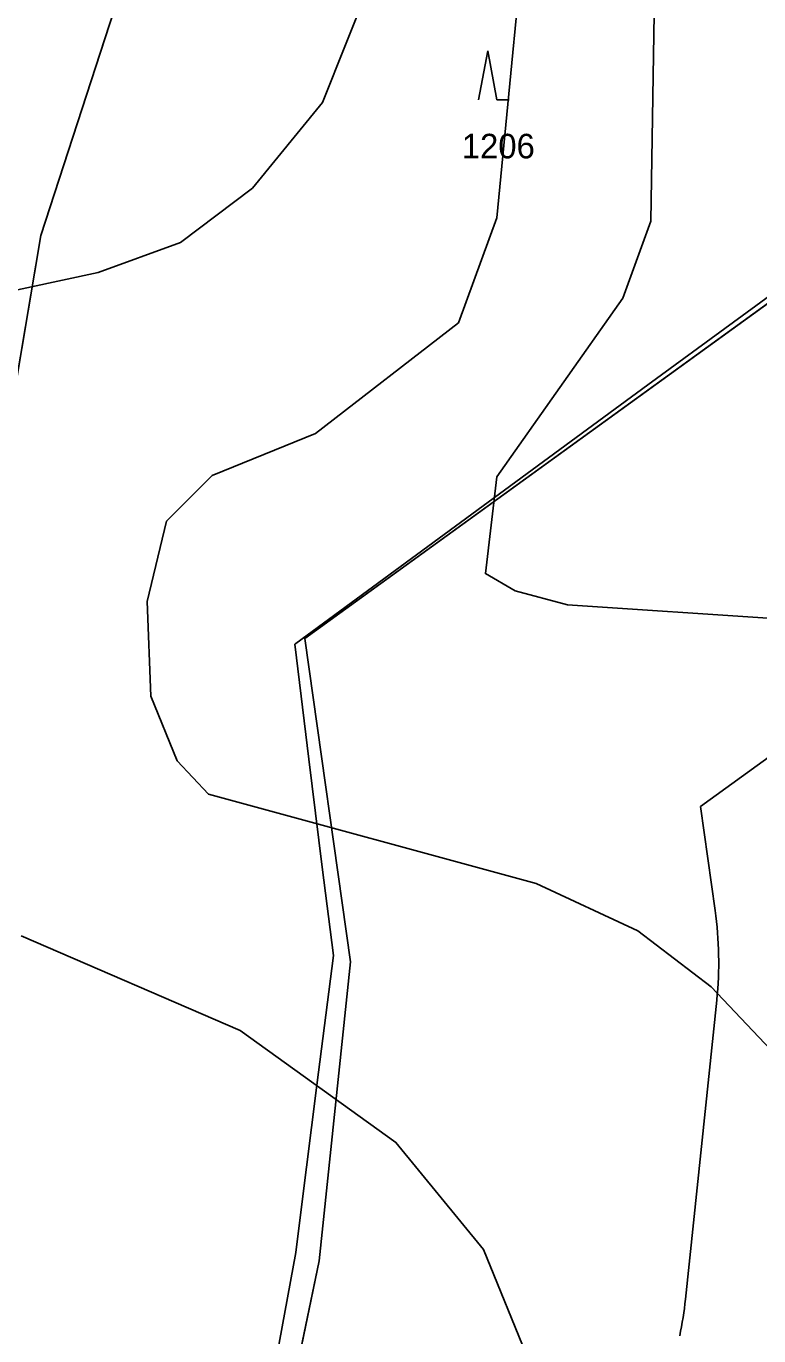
# Model space of a CAD drawing. Extents: x -706130 to -698555, y -971544 to -967260.
# Drawn here: x -704868.4 to -704808.8, y -968789.5 to -968682.8 of the extents above; entities that cross this region are included whole.
import ezdxf

# ---------------------------------------------------------------- set-up
doc = ezdxf.new("R2010")
doc.units = 0
for name, color, linetype in [('BPEJ hranice S', 7, 'Continuous'), ('BPEJ I-II trida ochrany S', 7, 'Continuous'), ('CHKO_Luzicke hory zonace S', 7, 'Continuous'), ('KN_Hranice_katastrální území', 7, 'Continuous'), ('KN_Hranice_parcel', 7, 'Continuous'), ('KN_Parcelni cisla', 7, 'Continuous'), ('KN_Polygon parcely', 7, 'Continuous'), ('KN_POZEMKY_10_LESNI POZEMEK', 7, 'Continuous'), ('KN_POZEMKY_2_ORNA PUDA', 7, 'Continuous'), ('KN_Značky kultur', 7, 'Continuous'), ('OP lesa 30 m', 7, 'Continuous'), ('Plochy přírodní - lesní S', 7, 'Continuous'), ('Plochy zemědělské všeobecné CELEK S', 7, 'Continuous'), ('Regulační bloky v krajině S', 7, 'Continuous'), ('VÝŠKOPIS_vrstevnice hlavní', 7, 'Continuous'), ('VÝŠKOPIS_vrstevnice zesílená', 7, 'Continuous')]:
    doc.layers.add(name, color=color, linetype=linetype)

msp = doc.modelspace()

# ---------------------------------------------------------------- linework, layer by layer
at = {"layer": 'BPEJ hranice S'}
msp.add_lwpolyline([(-704849.37, -968798.53), (-704846.47, -968782.72), (-704846.04, -968779.23), (-704844.78, -968769.08), (-704843.41, -968758.51), (-704844.32, -968751.32), (-704845.43, -968742.52), (-704846.57, -968733.16), (-704846.47, -968733.09), (-704817.8, -968712.03), (-704803.85, -968701.82), (-704803.42, -968702.04), (-704803.24, -968701.91), (-704793.65, -968705.52), (-704790.02, -968717.51), (-704784.9, -968715.41), (-704786.73, -968685.49), (-704786.73, -968685.41), (-704786.84, -968679.09)], dxfattribs=at)
at = {"layer": 'BPEJ I-II trida ochrany S'}
for p, q in [((-704803.24, -968701.91), (-704845.74, -968732.69)), ((-704845.74, -968732.69), (-704842.03, -968759.03)), ((-704842.03, -968759.03), (-704844.58, -968783.4)), ((-704844.58, -968783.4), (-704863.8, -968875.75))]:
    msp.add_line(p, q, dxfattribs=at)
at = {"layer": 'CHKO_Luzicke hory zonace S'}
msp.add_lwpolyline([(-704862.68, -968548), (-704858.29, -968608.69), (-704842.48, -968625.1), (-704832.72, -968642.15), (-704801.21, -968655.58), (-704785.31, -968676.19), (-704785.57, -968678.34), (-704785.67, -968684.28), (-704799.97, -968699.53), (-704803.24, -968701.91), (-704845.74, -968732.69), (-704842.03, -968759.03), (-704844.58, -968783.4), (-704867.44, -968893.25), (-704851.57, -968935.75)], dxfattribs=at)
at = {"layer": 'KN_Hranice_katastrální území'}
for points in [[(-704676.09, -968714.47), (-704713.07, -968667.43), (-704693.37, -968655.55), (-704701.32, -968640.16), (-704713.48, -968606.7), (-704736.25, -968566.81), (-704811.29, -968560.14), (-704818.54, -968560.11), (-704819.22, -968566.79), (-704822.17, -968595.59), (-704826.01, -968624.26), (-704832.72, -968642.15), (-704857.92, -968671.12), (-704867.24, -968699.86), (-704877.6, -968761.1), (-704886.1, -968825.16), (-704885.82, -968841.68), (-704886.02, -968857.61), (-704883.15, -968893.04), (-704882.15, -968916.72), (-704882.51, -968946.49)], [(-704882.51, -968946.49), (-704882.15, -968916.72), (-704883.15, -968893.04), (-704886.02, -968857.61), (-704885.82, -968841.68), (-704886.1, -968825.16), (-704877.6, -968761.1), (-704867.24, -968699.86), (-704857.92, -968671.12), (-704832.72, -968642.15), (-704826.01, -968624.26), (-704822.17, -968595.59), (-704819.22, -968566.79), (-704818.54, -968560.11), (-704811.29, -968560.14), (-704736.25, -968566.81), (-704713.48, -968606.7), (-704701.32, -968640.16), (-704693.37, -968655.55), (-704713.07, -968667.43), (-704676.09, -968714.47)]]:
    msp.add_lwpolyline(points, dxfattribs=at)
at = {"layer": 'KN_Hranice_parcel'}
for points in [[(-704832.72, -968642.15), (-704857.92, -968671.12), (-704867.24, -968699.86), (-704877.6, -968761.1), (-704886.1, -968825.16), (-704885.82, -968841.68)], [(-704832.72, -968642.15), (-704857.92, -968671.12), (-704867.24, -968699.86), (-704877.6, -968761.1), (-704886.1, -968825.16), (-704885.82, -968841.68)], [(-704867.44, -968893.25), (-704844.58, -968783.4), (-704842.03, -968759.03), (-704845.74, -968732.69), (-704803.24, -968701.91)]]:
    msp.add_lwpolyline(points, dxfattribs=at)
at = {"layer": 'KN_Polygon parcely'}
msp.add_lwpolyline([(-704958.2, -968744.08), (-704925.99, -968782.97), (-704892.5, -968822.9), (-704885.82, -968841.68), (-704886.1, -968825.16), (-704877.6, -968761.1), (-704867.24, -968699.86), (-704857.92, -968671.12), (-704832.72, -968642.15), (-704842.48, -968625.1), (-704858.29, -968608.69), (-704862.68, -968548)], dxfattribs=at)
for points in [[(-704785.67, -968684.28), (-704785.57, -968678.34), (-704785.31, -968676.19), (-704801.21, -968655.58), (-704832.72, -968642.15), (-704857.92, -968671.12), (-704867.24, -968699.86), (-704877.6, -968761.1), (-704886.1, -968825.16), (-704885.82, -968841.68), (-704867.44, -968893.25), (-704844.58, -968783.4), (-704842.03, -968759.03), (-704845.74, -968732.69), (-704803.24, -968701.91), (-704799.97, -968699.53)], [(-704828.3, -968978.01), (-704637.57, -969005.78), (-704634.61, -969006.21), (-704636.74, -969001.86), (-704666.41, -968988.09), (-704685.24, -968973.07), (-704690.36, -968968.35), (-704753.51, -968894.48), (-704756.83, -968889.55), (-704763.44, -968861.16), (-704768.18, -968820.16), (-704769.84, -968783.39), (-704789.99, -968717.62), (-704793.65, -968705.52), (-704803.24, -968701.91), (-704845.74, -968732.69), (-704842.03, -968759.03), (-704844.58, -968783.4), (-704867.44, -968893.25), (-704851.57, -968935.75), (-704830.51, -968977.69)]]:
    msp.add_lwpolyline(points, close=True, dxfattribs=at)
at = {"layer": 'KN_POZEMKY_10_LESNI POZEMEK'}
for p, q in [((-704867.24, -968699.86), (-704857.92, -968671.12)), ((-704857.92, -968671.12), (-704867.24, -968699.86)), ((-704877.6, -968761.1), (-704867.24, -968699.86)), ((-704867.24, -968699.86), (-704877.6, -968761.1)), ((-704803.24, -968701.91), (-704845.74, -968732.69)), ((-704845.74, -968732.69), (-704842.03, -968759.03)), ((-704842.03, -968759.03), (-704844.58, -968783.4)), ((-704844.58, -968783.4), (-704867.44, -968893.25))]:
    msp.add_line(p, q, dxfattribs=at)
at = {"layer": 'KN_POZEMKY_2_ORNA PUDA'}
for p, q in [((-704845.74, -968732.69), (-704803.24, -968701.91)), ((-704842.03, -968759.03), (-704845.74, -968732.69)), ((-704844.58, -968783.4), (-704842.03, -968759.03)), ((-704867.44, -968893.25), (-704844.58, -968783.4))]:
    msp.add_line(p, q, dxfattribs=at)
at = {"layer": 'KN_Značky kultur'}
for p, q in [((-704830.85, -968684.81), (-704831.6, -968688.81)), ((-704830.1, -968688.81), (-704830.85, -968684.81)), ((-704830.1, -968688.81), (-704829.1, -968688.81))]:
    msp.add_line(p, q, dxfattribs=at)
at = {"layer": 'OP lesa 30 m'}
msp.add_line((-704814.74, -968786.52), (-704812.19, -968762.15), dxfattribs=at)
msp.add_lwpolyline([(-704812.32, -968754.85), (-704813.51, -968746.39), (-704785.64, -968726.21)], dxfattribs=at)
for centre, start, end in [((-704842.03, -968759.03), 354.0265, 8.0174), ((-704844.58, -968783.4), 348.2444, 354.0265)]:
    msp.add_arc(centre, 30, start, end, dxfattribs=at)
at = {"layer": 'Plochy přírodní - lesní S'}
for p, q in [((-704845.74, -968732.69), (-704803.24, -968701.91)), ((-704842.03, -968759.03), (-704845.74, -968732.69)), ((-704844.58, -968783.4), (-704842.03, -968759.03)), ((-704867.44, -968893.25), (-704844.58, -968783.4))]:
    msp.add_line(p, q, dxfattribs=at)
at = {"layer": 'Plochy zemědělské všeobecné CELEK S'}
for p, q in [((-704803.24, -968701.91), (-704845.74, -968732.69)), ((-704845.74, -968732.69), (-704842.03, -968759.03)), ((-704842.03, -968759.03), (-704844.58, -968783.4)), ((-704844.58, -968783.4), (-704867.44, -968893.25))]:
    msp.add_line(p, q, dxfattribs=at)
at = {"layer": 'Regulační bloky v krajině S'}
for p, q in [((-704803.24, -968701.91), (-704845.74, -968732.69)), ((-704845.74, -968732.69), (-704803.24, -968701.91)), ((-704845.74, -968732.69), (-704842.03, -968759.03)), ((-704842.03, -968759.03), (-704845.74, -968732.69)), ((-704842.03, -968759.03), (-704844.58, -968783.4)), ((-704844.58, -968783.4), (-704842.03, -968759.03)), ((-704844.58, -968783.4), (-704867.44, -968893.25)), ((-704867.44, -968893.25), (-704844.58, -968783.4))]:
    msp.add_line(p, q, dxfattribs=at)
at = {"layer": 'VÝŠKOPIS_vrstevnice hlavní'}
for points in [[(-704769.36, -968775.41), (-704771.62, -968768.11), (-704772.58, -968766.01), (-704793.81, -968735.67), (-704807.22, -968731.1), (-704824.34, -968729.96), (-704828.62, -968728.82), (-704831.04, -968727.4), (-704830.11, -968719.52), (-704819.84, -968704.97), (-704817.56, -968698.7), (-704817.08, -968668.27)], [(-704742.45, -969004.46), (-704742.73, -968991.62), (-704772.26, -968932.56), (-704779.11, -968919.72), (-704783.96, -968903.17), (-704787.24, -968888.9), (-704789.1, -968877.49), (-704805.36, -968768.77), (-704812.64, -968761.07), (-704818.63, -968756.5), (-704826.91, -968752.65), (-704853.59, -968745.37), (-704856.15, -968742.66), (-704858.29, -968737.38), (-704858.58, -968729.68), (-704857.01, -968723.12), (-704853.3, -968719.41), (-704844.88, -968715.98), (-704833.24, -968706.97), (-704830.11, -968698.41), (-704827.31, -968669.48)]]:
    msp.add_lwpolyline(points, dxfattribs=at)
at = {"layer": 'VÝŠKOPIS_vrstevnice zesílená'}
for points in [[(-704877.13, -968705.99), (-704862.58, -968702.86), (-704855.87, -968700.43), (-704850.02, -968696.01), (-704844.31, -968689.02), (-704840.46, -968679.32)], [(-704898.53, -968890.04), (-704862.58, -968900.31), (-704855.3, -968899.88), (-704849.79, -968895.42), (-704846.58, -968891.62), (-704842.32, -968882.62), (-704827.48, -968791.6), (-704831.19, -968782.47), (-704838.32, -968773.76), (-704851.02, -968764.63), (-704868.85, -968756.93)]]:
    msp.add_lwpolyline(points, dxfattribs=at)

# ---------------------------------------------------------------- texts
at = {"layer": 'KN_Parcelni cisla'}
msp.add_text('1206', height=2, dxfattribs=at).set_placement((-704832.96, -968693.57))

doc.saveas('drawing.dxf')
